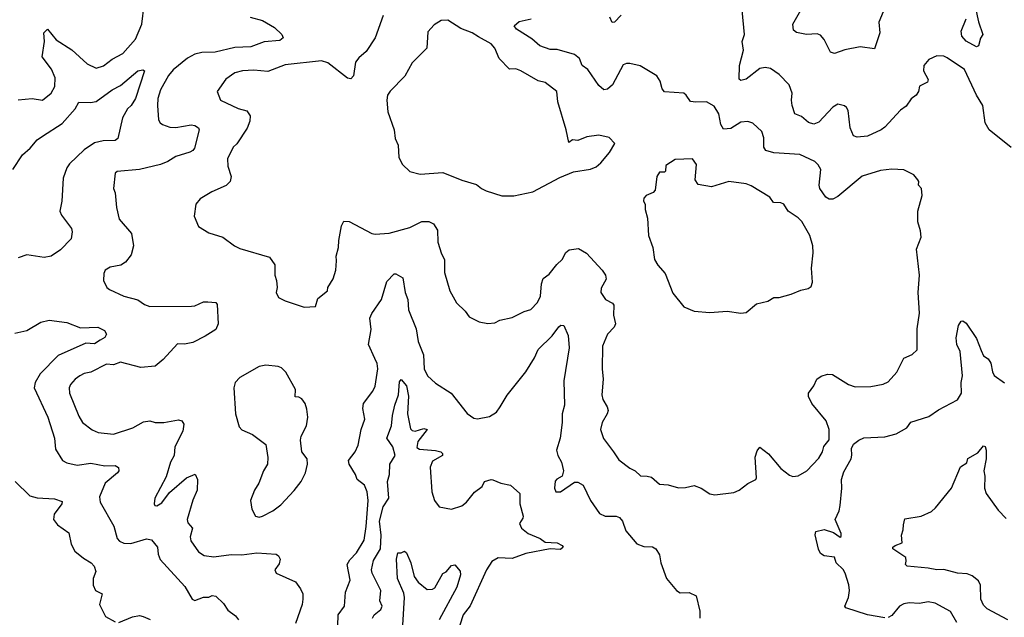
# Model space of a CAD drawing. Extents: x 1468344 to 1613994, y 525695 to 643861.
# Tile 356 of 427: x 1561704 to 1567385, y 612230 to 615680. Entities that reach past the tile are written whole.
import ezdxf

# ---------------------------------------------------------------- set-up
doc = ezdxf.new("R2010")
doc.units = 0

msp = doc.modelspace()

# ---------------------------------------------------------------- linework, layer by layer
at = {"layer": '0CON10XD'}
for points in [[(1567196.7, 615845), (1567235, 615667.5), (1567260, 615595), (1567247, 615573), (1567235, 615530), (1567225, 615522.5), (1567165, 615555.7), (1567138.8, 615585), (1567135.7, 615614.3), (1567164, 615685)], [(1561695, 615217.5), (1561775, 615226), (1561835, 615215.7), (1561885, 615255.7), (1561906.2, 615295), (1561908.2, 615345), (1561888.2, 615395), (1561834.2, 615465), (1561847.1, 615555), (1561842.5, 615605), (1561865, 615625.8), (1561915, 615564.5), (1562005.2, 615505.2), (1562094.2, 615425), (1562145, 615400), (1562187.1, 615412.9), (1562238, 615452), (1562298.1, 615485), (1562371.8, 615568.2), (1562408.9, 615655), (1562422, 615765)], [(1563034.5, 615694.5), (1563105, 615675.5), (1563175, 615635.6), (1563217.3, 615595), (1563224.2, 615575), (1563205, 615559.4), (1563115, 615551.9), (1563037, 615523), (1562945, 615519.7), (1562832.3, 615492.3), (1562755, 615489.7), (1562715, 615480), (1562672.6, 615457.4), (1562590.3, 615389.7), (1562562.1, 615357.9), (1562516.5, 615275), (1562501.5, 615225), (1562498.5, 615185), (1562505, 615102.5), (1562514.2, 615085), (1562528.8, 615075), (1562569.8, 615059.8), (1562605, 615056.9), (1562692.8, 615072.8), (1562715, 615068.9), (1562736.2, 615055), (1562740, 615045), (1562712.1, 614937.9), (1562703.8, 614925), (1562686.1, 614916.1), (1562605, 614890.4), (1562559.1, 614860.9), (1562515.9, 614844.1), (1562395, 614815.7), (1562265.7, 614804.3), (1562254.2, 614795), (1562246, 614706), (1562255, 614680), (1562262.9, 614595), (1562278.3, 614528.3), (1562348.1, 614445), (1562360, 614375), (1562347.3, 614322.7), (1562315, 614280.8), (1562286.6, 614263.4), (1562225, 614251.2), (1562196.7, 614235), (1562188.8, 614215), (1562186.7, 614175), (1562206.7, 614135), (1562223, 614123), (1562304.5, 614084.5), (1562385, 614062.2), (1562423.8, 614035), (1562455, 614024.3), (1562695, 614025.5), (1562715, 614028.1), (1562765, 614050.6), (1562788.8, 614051.2), (1562835, 614046.7), (1562842.5, 614035), (1562848.6, 613925), (1562835, 613892.5), (1562775, 613852.9), (1562702.7, 613817.3), (1562655, 613807.1), (1562615, 613808.6), (1562531.6, 613718.4), (1562485, 613680.5), (1562403.2, 613673.2), (1562285, 613702.2), (1562245, 613686.9), (1562205, 613691.9), (1562115, 613645.4), (1562075, 613637.3), (1562051.1, 613625), (1562023.1, 613605), (1561997.5, 613575), (1561990.3, 613555), (1561992.2, 613525), (1562045, 613391.2), (1562065.6, 613355.6), (1562121.7, 613311.7), (1562156.8, 613296.8), (1562245, 613287.5), (1562356.7, 613325), (1562418, 613358), (1562455, 613364), (1562485, 613354.4), (1562535.4, 613354.6), (1562620.3, 613370.3), (1562638.8, 613365), (1562650.8, 613345), (1562644.4, 613305), (1562600, 613215), (1562595.6, 613165), (1562574.4, 613125), (1562549.3, 613040.7), (1562482.7, 612917.3), (1562479.2, 612885), (1562484, 612875), (1562495, 612872.9), (1562525, 612890.5), (1562568.9, 612951.1), (1562666.2, 613035), (1562716.1, 613056.1), (1562730, 613025), (1562728, 612965), (1562703.7, 612906.3), (1562670.9, 612795), (1562673.3, 612775), (1562700.5, 612745), (1562686.6, 612695), (1562691.8, 612671.8), (1562735, 612609.2), (1562767.8, 612587.8), (1562825, 612578.8), (1562925, 612592.5), (1562985, 612590.4), (1563072.7, 612602.7), (1563183.9, 612593.9), (1563197.5, 612585), (1563206.7, 612565), (1563201.7, 612538.3), (1563176.7, 612505), (1563183.3, 612485), (1563295, 612435.8), (1563325, 612393.8), (1563336.9, 612365), (1563337.5, 612335), (1563332.9, 612305), (1563295.8, 612195)], [(1563801.9, 615705), (1563754.3, 615575), (1563703.1, 615496.9), (1563660.2, 615459.8), (1563641.9, 615435), (1563629.2, 615355), (1563615, 615339.2), (1563595, 615341.9), (1563481.6, 615431.6), (1563445, 615443.1), (1563235, 615419.3), (1563135, 615380), (1563055, 615388.1), (1562990, 615385), (1562945, 615373.3), (1562894.1, 615335.9), (1562842.5, 615265), (1562862, 615215), (1562965, 615167.8), (1563015, 615154.4), (1563033.8, 615125), (1563031.6, 615095), (1563016.6, 615053.4), (1562957.1, 614962.9), (1562935.5, 614944.5), (1562902.6, 614877.4), (1562905.5, 614835), (1562924, 614775), (1562917.5, 614745), (1562895, 614722.9), (1562813.2, 614686.8), (1562745, 614646.2), (1562720, 614615), (1562710, 614545), (1562736.1, 614486.1), (1562795, 614448.8), (1562876.7, 614425), (1562943.3, 614375), (1562975, 614359.4), (1563145, 614309.2), (1563176.5, 614265), (1563176, 614206), (1563186.2, 614175), (1563190, 614135), (1563183.8, 614105), (1563197, 614077), (1563235, 614056.2), (1563345, 614020.8), (1563410, 614025), (1563425, 614070), (1563480, 614115), (1563482.5, 614135), (1563512.5, 614185), (1563528, 614235), (1563531.2, 614288.8), (1563530, 614315), (1563543.1, 614365), (1563544.5, 614405.5), (1563560.9, 614489.1), (1563575, 614516.2), (1563605, 614514.2), (1563735, 614445.8), (1563755, 614441.9), (1563835, 614448.1), (1563955, 614480.6), (1564025, 614514.4), (1564065, 614515.7), (1564092.1, 614502.1), (1564114.4, 614465), (1564116.7, 614395), (1564137.9, 614327.9), (1564155.8, 614295), (1564155, 614220), (1564186, 614115), (1564223.8, 614045), (1564275, 613997.5), (1564297.5, 613965), (1564355, 613936.7), (1564405, 613926.7), (1564445, 613930), (1564475, 613946.2), (1564545, 613961.2), (1564615, 613996.2), (1564652.3, 614007.7), (1564691.7, 614048.3), (1564708.1, 614085), (1564714.4, 614155), (1564724.6, 614185.4), (1564758, 614212), (1564802.8, 614267.2), (1564834.3, 614295), (1564855, 614336.2), (1564875, 614351.9), (1564928.3, 614358.3), (1564975, 614331.8), (1565064.2, 614235), (1565084.2, 614205), (1565087, 614183), (1565059.1, 614130.9), (1565056.9, 614105), (1565084.3, 614065), (1565123.7, 614043.7), (1565132.1, 614032.1), (1565129.5, 613975), (1565141.4, 613925), (1565134.4, 613905.6), (1565095.6, 613864.4), (1565066.9, 613795), (1565064.4, 613665), (1565070, 613605), (1565061.9, 613515), (1565067.9, 613487.9), (1565094.2, 613445), (1565099.2, 613425), (1565094.2, 613405), (1565064.3, 613355), (1565055.6, 613315), (1565073.1, 613263.1), (1565129.4, 613185), (1565160, 613140), (1565225, 613091.2), (1565255, 613076.7), (1565285, 613046.2), (1565325, 613046), (1565349.1, 613039.1), (1565395, 612998), (1565445.9, 612995.9), (1565505, 612978), (1565545, 612978.8), (1565595, 612991.2), (1565636.1, 612976.1), (1565685, 612943.3), (1565715, 612936.7), (1565825, 612950), (1565855, 612963.3), (1565905, 613003.3), (1565952, 613025), (1565955.7, 613035), (1565948.1, 613155), (1565958.3, 613191.7), (1565975, 613212.5), (1566025, 613174.2), (1566095, 613089.1), (1566145, 613050.5), (1566165, 613042.5), (1566195, 613046.7), (1566246, 613075), (1566315, 613148.8), (1566335.6, 613185), (1566343.9, 613216.1), (1566373.8, 613255), (1566374.7, 613315), (1566356.1, 613365), (1566274.4, 613465), (1566255.6, 613505), (1566255.5, 613524.5), (1566285, 613566.2), (1566302.9, 613605), (1566327.9, 613622.1), (1566364.5, 613634.5), (1566392.5, 613632.5), (1566485, 613574.3), (1566525, 613561.4), (1566615, 613562.9), (1566685, 613575.7), (1566715, 613590), (1566764.5, 613645.5), (1566805, 613726.2), (1566853.2, 613746.8), (1566881.4, 613775), (1566882, 613895), (1566895.5, 613985), (1566886.9, 614105), (1566894.6, 614205), (1566878.6, 614355), (1566904.2, 614425), (1566901.7, 614461.7), (1566886.1, 614513.9), (1566886.1, 614573.9), (1566910, 614665), (1566906.7, 614705), (1566890, 614725), (1566892.5, 614745), (1566886.4, 614756.4), (1566863.6, 614783.6), (1566804.1, 614814.1), (1566735, 614818), (1566670.9, 614809.1), (1566565, 614777.1), (1566425, 614659.2), (1566395, 614644.2), (1566375, 614643.1), (1566354.2, 614655), (1566320.5, 614705), (1566315.6, 614725), (1566325.6, 614815), (1566311.4, 614841.4), (1566290.6, 614860.6), (1566205, 614901.9), (1566055, 614911.2), (1566008, 614925), (1565997.5, 614945), (1565997.4, 614997.4), (1565985.5, 615035), (1565933.2, 615083.2), (1565905, 615091.4), (1565865, 615088.5), (1565807.7, 615052.3), (1565765, 615048.6), (1565748.5, 615075), (1565737.1, 615137.1), (1565709.9, 615179.9), (1565666.5, 615206.5), (1565605, 615204.1), (1565575, 615207.5), (1565550, 615245), (1565535, 615255.8), (1565425, 615264.4), (1565411.1, 615281.1), (1565399.2, 615325), (1565380, 615355), (1565283, 615413), (1565225, 615428), (1565205, 615427.5), (1565185, 615418.8), (1565125, 615304.2), (1565095, 615279.2), (1565075, 615275.7), (1565045, 615300.6), (1564982.4, 615392.4), (1564949.4, 615415), (1564933.3, 615455), (1564905, 615479.6), (1564805, 615507.7), (1564765, 615507.5), (1564705, 615528.2), (1564658.9, 615568.9), (1564570, 615625), (1564556.7, 615645), (1564585, 615670), (1564654.4, 615685.6)], [(1565175, 615705.6), (1565135, 615666), (1565123.2, 615663.2), (1565108.8, 615695)], [(1566157.5, 615215), (1566161.1, 615255), (1566143.6, 615303.6), (1566085, 615364.2), (1566035, 615397.5), (1566005, 615404.3), (1565975, 615398.1), (1565895, 615336.9), (1565865, 615328), (1565855, 615337.5), (1565857.3, 615415), (1565879.7, 615505), (1565872.7, 615555), (1565885.5, 615595), (1565872.2, 615735)], [(1566685, 615726), (1566661.5, 615665), (1566667.3, 615605), (1566635, 615512.5), (1566553.9, 615523.9), (1566465, 615505.8), (1566405, 615484.3), (1566382.8, 615492.8), (1566345.5, 615565.5), (1566325, 615590.8), (1566305, 615598.2), (1566244.4, 615594.4), (1566186.1, 615606.1), (1566169.3, 615619.3), (1566163.8, 615653.8), (1566210.8, 615735)], [(1564485, 614663.3), (1564546.4, 614663.6), (1564555, 614663.8), (1564665, 614686.7), (1564820.5, 614769.5), (1564898.3, 614801.7), (1564997, 614817), (1565029.7, 614830.3), (1565057, 614853), (1565106.4, 614913.6), (1565137.5, 614965), (1565105, 615000), (1565045, 615012.5), (1564975.9, 615004.1), (1564925, 614982.5), (1564893.6, 614986.4), (1564871.7, 614971.7), (1564856.7, 615045), (1564808, 615205), (1564803.3, 615265), (1564735, 615318), (1564695, 615326.9), (1564595, 615385.7), (1564565.7, 615395.7), (1564530.8, 615395), (1564471.2, 615455), (1564446.2, 615515), (1564425, 615540.6), (1564351.8, 615581.8), (1564315, 615604.3), (1564248.7, 615628.7), (1564175, 615678), (1564135, 615676), (1564095, 615651.2), (1564059.5, 615610.5), (1564053.8, 615515), (1563968.3, 615431.7), (1563926.3, 615353.7), (1563842.2, 615267.8), (1563826.9, 615245), (1563821.5, 615215), (1563827.9, 615147.9), (1563864.2, 615045), (1563870, 614995), (1563887.5, 614955), (1563892, 614885), (1563912.9, 614845), (1563954.6, 614804.6), (1564015, 614788.1), (1564145, 614798.1), (1564255, 614754), (1564339.5, 614729.5), (1564367.5, 614705), (1564395, 614691.2), (1564485, 614663.3)], [(1567425, 614942.5), (1567297.8, 615045), (1567274.6, 615085), (1567260, 615185), (1567224.8, 615244.8), (1567155, 615392.3), (1567055, 615460), (1567035, 615469.2), (1566995, 615472), (1566949.5, 615450.5), (1566920, 615415), (1566918.8, 615385), (1566946, 615335), (1566941.2, 615318.8), (1566895, 615296.2), (1566889.2, 615265), (1566875.8, 615245), (1566847.4, 615222.6), (1566818.9, 615181.1), (1566785, 615158.6), (1566695, 615060), (1566675, 615044.4), (1566595, 615007.5), (1566535, 615002), (1566515, 615010), (1566495.7, 615055), (1566484, 615155), (1566475, 615173.3), (1566462.5, 615182.5), (1566425, 615191.4), (1566395, 615175.7), (1566315, 615087.5), (1566285, 615077.1), (1566255, 615085.8), (1566215, 615120.8), (1566175.8, 615135.8), (1566160, 615185), (1566157.5, 615215)], [(1561835, 615008.1), (1561948.5, 615081.5), (1562024.2, 615165), (1562045, 615203.8), (1562111.7, 615201.7), (1562145, 615208.5), (1562237.1, 615275), (1562285, 615299.4), (1562385, 615385.5), (1562415, 615391.2), (1562423.3, 615385), (1562372.2, 615225), (1562346.9, 615185), (1562325.4, 615164.6), (1562296.8, 615113.2), (1562270, 614995), (1562255, 614982), (1562185, 614980.4), (1562135, 614968.8), (1562075, 614928.2), (1561991.6, 614848.4), (1561976, 614825), (1561955.3, 614764.7), (1561947.3, 614632.7), (1561935.6, 614575), (1561945, 614551.2), (1562003.3, 614475), (1562006.7, 614455), (1562001.2, 614415), (1561938.6, 614351.4), (1561885, 614314.4), (1561845, 614308.1), (1561745, 614323.5), (1561695, 614305.6)], [(1561664.2, 614815.8), (1561720, 614900), (1561765, 614938.1), (1561805, 614986.9), (1561835, 615008.1)], [(1565865, 613986.7), (1565895, 613990), (1565955, 614040), (1566020, 614055), (1566055, 614076.7), (1566085, 614076.7), (1566155, 614096.2), (1566211.2, 614118.8), (1566252.3, 614127.7), (1566270.5, 614139.5), (1566277.5, 614165), (1566271.9, 614245), (1566282.5, 614335), (1566279.1, 614375), (1566262.5, 614435), (1566216.9, 614515), (1566195, 614536.5), (1566137.1, 614575), (1566112, 614615), (1566095, 614622.2), (1566052.5, 614625), (1566032, 614655), (1565925, 614720.8), (1565895, 614732.5), (1565795, 614746.2), (1565695, 614714.2), (1565619.1, 614729.1), (1565602, 614755), (1565608.6, 614845), (1565585, 614876.2), (1565485, 614873.3), (1565431.7, 614838.3), (1565430, 614805), (1565425, 614800), (1565395, 614800), (1565380, 614775), (1565370, 614695), (1565358.3, 614681.7), (1565317.5, 614665), (1565305, 614650), (1565303.3, 614635), (1565313, 614613), (1565313.3, 614585), (1565326.7, 614535), (1565331.2, 614435), (1565356, 614365), (1565365.9, 614295.9), (1565385, 614263.3), (1565428.8, 614215), (1565471.7, 614101.7), (1565535, 614023.3), (1565595, 613998), (1565685, 613989.2), (1565785, 613996.7), (1565865, 613986.7)], [(1563538.7, 612181.3), (1563540.6, 612245), (1563578.9, 612295), (1563583.9, 612375), (1563611.2, 612445), (1563594.1, 612535), (1563608.8, 612561.2), (1563646.6, 612603.4), (1563690.5, 612675), (1563703.2, 612755), (1563715.4, 612905), (1563708.9, 612955), (1563693, 612993), (1563650.8, 613025), (1563642, 613055), (1563605.8, 613115), (1563601.4, 613135), (1563639.1, 613185), (1563656.1, 613223.9), (1563674.6, 613314.6), (1563694.6, 613375), (1563683.8, 613435), (1563687.1, 613465), (1563741.1, 613535), (1563754.6, 613565), (1563770, 613665), (1563766.2, 613695), (1563753.6, 613725), (1563715.6, 613805), (1563730.9, 613890.9), (1563725, 613957.5), (1563736.3, 613983.7), (1563791.9, 614065), (1563821.3, 614168.7), (1563865, 614213.8), (1563875, 614213.3), (1563915, 614190), (1563927.8, 614105), (1563943.3, 614065), (1563948, 614005), (1563991.8, 613895), (1564002.9, 613822.9), (1564032.9, 613745), (1564037.3, 613665), (1564057.1, 613625), (1564102.7, 613582.7), (1564193.9, 613523.9), (1564285, 613406.2), (1564325, 613380), (1564345, 613376), (1564415, 613388.6), (1564454.2, 613415), (1564475.5, 613445), (1564516.8, 613513.2), (1564625, 613647.1), (1564675, 613728), (1564694.7, 613775.3), (1564775.5, 613855), (1564815, 613907.1), (1564825.9, 613915.9), (1564843.9, 613913.9), (1564867.9, 613857.9), (1564874.5, 613785), (1564842.5, 613595), (1564847.9, 613455), (1564834.5, 613405), (1564834.5, 613355), (1564821.4, 613265), (1564801.4, 613195), (1564808.6, 613165), (1564830.6, 613125), (1564840.8, 613075), (1564834.2, 613045.8), (1564802.1, 613027.9), (1564793.2, 613016.8), (1564790, 612975), (1564797.5, 612955), (1564825, 612953.8), (1564905, 613011.2), (1564925, 613010), (1564955, 612992.5), (1564998.1, 612905), (1565048.7, 612828.7), (1565082.5, 612815), (1565145, 612813.3), (1565165, 612805.7), (1565181.4, 612785), (1565200.3, 612730.3), (1565263.8, 612655), (1565305, 612639.2), (1565355, 612637.1), (1565374, 612625), (1565395, 612590), (1565402.9, 612545), (1565436, 612455), (1565494.3, 612384.3), (1565515, 612372), (1565566.1, 612373.9), (1565606.7, 612355), (1565627.5, 612265), (1565628, 612225)], [(1561675, 613869.6), (1561744.8, 613885.2), (1561825.3, 613934.7), (1561873.8, 613946.2), (1561975, 613931.9), (1562055, 613900.6), (1562155, 613904.4), (1562193.3, 613885), (1562204.2, 613865), (1562196, 613845), (1562169.2, 613830.7), (1562135, 613809.8), (1562085, 613813.5), (1561925, 613740.7), (1561821.8, 613635), (1561793.6, 613585), (1561787.5, 613555), (1561866.7, 613385), (1561905.3, 613265.3), (1561911.2, 613201.2), (1561951.9, 613135), (1561975, 613122.9), (1562035, 613107.9), (1562115, 613119.2), (1562195, 613105.4), (1562255, 613106.6), (1562273.1, 613095), (1562275.5, 613075), (1562267.5, 613065), (1562197.1, 613005), (1562164.4, 612925), (1562168.6, 612895), (1562246.2, 612756.2), (1562266.9, 612685), (1562280.2, 612670.2), (1562305, 612658.1), (1562345, 612656.5), (1562435, 612682.7), (1562465, 612676.9), (1562500, 612635), (1562502.2, 612595), (1562514.5, 612564.5), (1562657.6, 612407.6), (1562699.2, 612335), (1562715, 612327.1), (1562765, 612347.5), (1562795, 612346), (1562815, 612356), (1562835, 612352), (1562879.5, 612309.5), (1562905, 612270.8), (1562948.8, 612238.8), (1562966.6, 612216.6)], [(1566695, 612226.5), (1566595, 612244.5), (1566470, 612285), (1566464.4, 612295), (1566486.4, 612345), (1566491.8, 612385), (1566488.3, 612418.3), (1566466.7, 612485), (1566455, 612505.7), (1566414.3, 612545), (1566405, 612576.7), (1566345, 612585.8), (1566325, 612598.8), (1566313, 612623), (1566293.9, 612706.1), (1566296.7, 612725), (1566345, 612736.7), (1566399.8, 612719.8), (1566437.1, 612692.9), (1566443.9, 612696.1), (1566444.3, 612715), (1566425.4, 612755.4), (1566408.8, 612795), (1566432, 612845), (1566438, 612875), (1566446.5, 612975), (1566444.6, 613025), (1566459.3, 613070.7), (1566500.5, 613145), (1566505.6, 613165.6), (1566503.5, 613205), (1566515, 613230), (1566545, 613253.6), (1566575, 613266.4), (1566695, 613271.2), (1566760, 613290), (1566822.5, 613325), (1566845, 613356.2), (1566949.8, 613390.2), (1567005, 613428.1), (1567115, 613485.8), (1567138.1, 613525), (1567136.7, 613585), (1567143.3, 613625), (1567130, 613765), (1567111.2, 613805), (1567107, 613843), (1567120, 613915), (1567135, 613940), (1567145, 613942.5), (1567165, 613927.5), (1567225, 613840), (1567250.9, 613770.9), (1567265, 613740), (1567291.7, 613721.7), (1567307.7, 613697.7), (1567317.3, 613647.3), (1567327, 613627), (1567385, 613584.3)], [(1563085, 612809.2), (1563105, 612814.2), (1563165, 612844.2), (1563209.7, 612880.3), (1563288, 612962), (1563328, 613015), (1563352, 613065), (1563364.2, 613115), (1563362.5, 613145), (1563331.4, 613185), (1563323.4, 613253.4), (1563327.8, 613275), (1563357.8, 613335), (1563365.8, 613385), (1563361.2, 613431.2), (1563350.8, 613465), (1563332.1, 613492.1), (1563315, 613502), (1563293.9, 613503.9), (1563296, 613545), (1563239.5, 613645), (1563215, 613670), (1563195, 613678.5), (1563125, 613685.7), (1563085, 613677.5), (1562973.3, 613615), (1562946.2, 613585), (1562940, 613555), (1562948.8, 613405), (1562970.5, 613330.5), (1562985, 613313.3), (1563047.5, 613285), (1563125, 613227.5), (1563136.4, 613153.6), (1563133.8, 613115), (1563110, 613075), (1563084.3, 613005), (1563058, 612965), (1563036.2, 612905), (1563044, 612855), (1563063.8, 612815), (1563085, 612809.2)], [(1563740, 612225), (1563748.6, 612245), (1563787.5, 612275), (1563795.5, 612294.5), (1563782.3, 612325), (1563787.4, 612385), (1563738.1, 612485), (1563733.6, 612505), (1563745, 612557.5), (1563785.2, 612625), (1563789.8, 612705), (1563780, 612785), (1563801.9, 612868.1), (1563832.9, 612917.1), (1563825.3, 613015), (1563837.2, 613055), (1563838.9, 613115), (1563869.5, 613165), (1563857.2, 613215), (1563823.1, 613265), (1563849, 613335), (1563854, 613395), (1563867.5, 613455), (1563890.4, 613515), (1563895, 613590), (1563905, 613602.5), (1563935, 613566.2), (1563947.3, 613507.3), (1563941.2, 613405), (1563958.3, 613318.3), (1563968.2, 613308.2), (1563985, 613304.7), (1564035, 613319.6), (1564054, 613315), (1564001.2, 613245), (1563995, 613211.2), (1564011.1, 613201.1), (1564103.7, 613193.7), (1564133.3, 613185), (1564143.8, 613175), (1564143.3, 613165), (1564085, 613131.9), (1564072.4, 613097.6), (1564081.8, 612955), (1564096.4, 612905), (1564125, 612868.6), (1564195, 612854.3), (1564254, 612874), (1564281.1, 612895), (1564327.7, 612952.3), (1564371.9, 612985), (1564385.6, 613014.4), (1564424.1, 613025.9), (1564433.6, 613023.6), (1564480, 613005), (1564535, 612993.2), (1564589.7, 612945), (1564589.6, 612885), (1564608, 612815), (1564607.5, 612802.5), (1564588.3, 612771.7), (1564600, 612745), (1564638, 612715), (1564706.2, 612685), (1564735, 612664.3), (1564805, 612660.6), (1564833.8, 612645), (1564840, 612635), (1564825, 612622.5), (1564765, 612625.7), (1564625, 612598.9), (1564545, 612569.6), (1564465, 612574.6), (1564427.3, 612552.7), (1564397.3, 612505), (1564303.1, 612296.9), (1564263.1, 612245), (1564243.1, 612185)], [(1567405, 612215.3), (1567285, 612279.8), (1567265, 612300), (1567249.1, 612335), (1567247.2, 612415), (1567235, 612440), (1567198.8, 612468.8), (1567170.6, 612480.6), (1567115, 612485.4), (1567035, 612505.4), (1566995, 612503.6), (1566945, 612514.4), (1566825, 612526.2), (1566814, 612535), (1566819.2, 612555), (1566815.7, 612575.7), (1566741.9, 612625), (1566741.9, 612635), (1566755, 612645.5), (1566795, 612660), (1566791.2, 612705), (1566802, 612735), (1566802.5, 612765), (1566811.7, 612798.3), (1566905, 612814.3), (1566965, 612841.4), (1566988.2, 612861.8), (1567080, 612975), (1567131.5, 613098.5), (1567168, 613122), (1567175, 613146.7), (1567231.2, 613178.8), (1567265, 613220), (1567275, 613216), (1567279.2, 613195), (1567279.5, 613145), (1567266.7, 613075), (1567272.7, 613045), (1567271.2, 612975), (1567280, 612945), (1567348.9, 612848.9), (1567395, 612800.8)], [(1561678.8, 613015), (1561762.4, 612932.4), (1561805, 612920.6), (1561905, 612914.3), (1561948.1, 612898.1), (1561947.9, 612885), (1561902.2, 612825), (1561899.2, 612795), (1561922, 612765), (1561987.8, 612717.8), (1562001.9, 612651.9), (1562022.9, 612612.9), (1562072.3, 612572.3), (1562117.1, 612545), (1562134.3, 612525), (1562143.8, 612495), (1562128, 612455), (1562128.6, 612415), (1562140.8, 612385), (1562180, 612365), (1562163.5, 612303.5), (1562198.8, 612235), (1562255, 612203.3)], [(1563914.6, 612185), (1563923.9, 612343.9), (1563919.7, 612369.7), (1563884.3, 612454.3), (1563878, 612565), (1563885, 612602.5), (1563905, 612603.3), (1563925, 612612.5), (1563935, 612603.3), (1563960, 612545), (1563979.5, 612465), (1564003.6, 612433.6), (1564055, 612390.6), (1564085, 612391.9), (1564098.9, 612401.1), (1564145, 612482.5), (1564165, 612492.5), (1564195, 612530), (1564215, 612532.5), (1564245, 612497.5), (1564246.7, 612475), (1564226.8, 612405), (1564124.6, 612215.4)], [(1567110.2, 612200.2), (1567075, 612263.8), (1566985, 612312), (1566945, 612319.2), (1566895, 612310), (1566835, 612314.3), (1566805, 612308.6), (1566780.8, 612295), (1566735, 612240), (1566715, 612228.5)], [(1562275, 612201.2), (1562355, 612232.9), (1562395, 612240.8), (1562415.9, 612235.9), (1562457.5, 612217.5)]]:
    msp.add_lwpolyline(points, dxfattribs=at)

doc.saveas('drawing.dxf')
